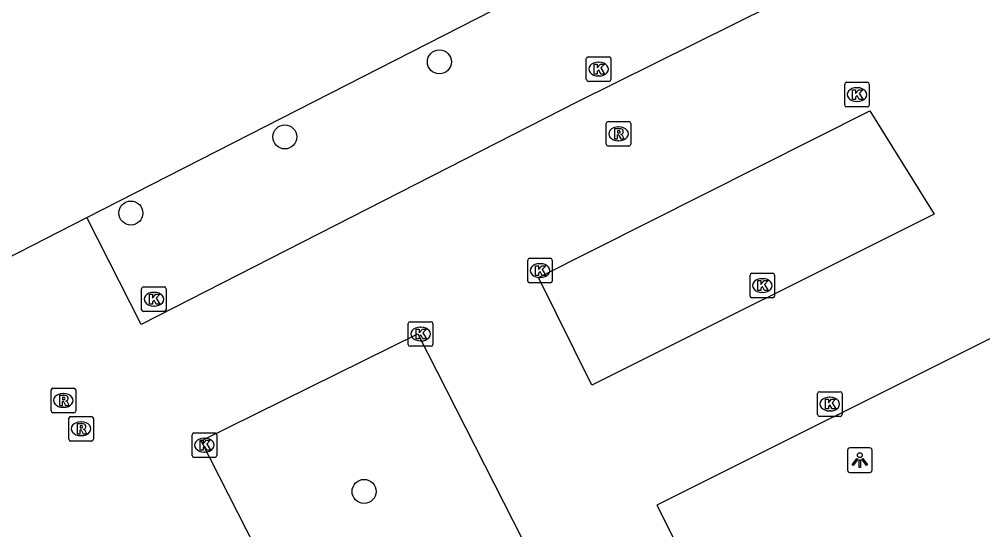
# Model space of a CAD drawing. Extents: x 158838 to 160074, y 386376 to 387776.
# Drawn here: x 159714.73 to 159754, y 387587.94 to 387608.72 of the extents above; entities that cross this region are included whole.
import ezdxf

# ---------------------------------------------------------------- set-up
doc = ezdxf.new("R2010")
doc.units = 0
for name, color, linetype in [('IMGEO_Boom', 7, 'Continuous'), ('IMGEO_Kolk', 7, 'Continuous'), ('IMGEO_Lichtpunt', 7, 'Continuous'), ('IMGEO_Parkeervlak_open', 7, 'Continuous'), ('IMGEO_Rijbaan_lokaal_open', 7, 'Continuous'), ('IMGEO_Rioolput', 7, 'Continuous')]:
    doc.layers.add(name, color=color, linetype=linetype)

msp = doc.modelspace()

# ---------------------------------------------------------------- linework, layer by layer
at = {"layer": 'IMGEO_Boom'}
for centre in [(159731.854, 387606.989), (159725.556, 387603.933), (159719.282, 387600.834), (159728.786, 387589.496)]:
    msp.add_circle(centre, 0.489, dxfattribs=at)
at = {"layer": 'IMGEO_Kolk'}
for p, q in [((159737.844, 387606.269), (159737.844, 387607.121)), ((159737.919, 387607.195), (159738.771, 387607.195)), ((159738.332, 387606.975), (159738.357, 387606.975)), ((159738.845, 387607.121), (159738.845, 387606.269)), ((159738.771, 387606.195), (159737.919, 387606.195)), ((159738.355, 387606.415), (159738.33, 387606.415)), ((159748.452, 387606.157), (159749.304, 387606.157)), ((159748.377, 387605.231), (159748.377, 387606.083)), ((159748.865, 387605.937), (159748.89, 387605.937)), ((159749.378, 387606.083), (159749.378, 387605.231)), ((159748.888, 387605.377), (159748.863, 387605.377)), ((159749.304, 387605.157), (159748.452, 387605.157)), ((159735.455, 387598.064), (159735.455, 387598.916)), ((159735.53, 387598.99), (159736.382, 387598.99)), ((159735.943, 387598.77), (159735.968, 387598.77)), ((159736.456, 387598.916), (159736.456, 387598.064)), ((159744.517, 387597.454), (159744.517, 387598.306)), ((159744.592, 387598.38), (159745.444, 387598.38)), ((159745.518, 387598.306), (159745.518, 387597.454)), ((159736.382, 387597.99), (159735.53, 387597.99)), ((159735.966, 387598.21), (159735.941, 387598.21)), ((159745.005, 387598.16), (159745.03, 387598.16)), ((159719.72, 387596.897), (159719.72, 387597.749)), ((159719.795, 387597.823), (159720.647, 387597.823)), ((159720.208, 387597.603), (159720.233, 387597.603)), ((159720.721, 387597.749), (159720.721, 387596.897)), ((159745.028, 387597.6), (159745.003, 387597.6)), ((159745.444, 387597.38), (159744.592, 387597.38)), ((159720.647, 387596.823), (159719.795, 387596.823)), ((159720.231, 387597.043), (159720.206, 387597.043)), ((159730.664, 387596.406), (159731.516, 387596.406)), ((159730.589, 387595.48), (159730.589, 387596.332)), ((159731.077, 387596.186), (159731.102, 387596.186)), ((159731.59, 387596.332), (159731.59, 387595.48)), ((159731.1, 387595.626), (159731.075, 387595.626)), ((159731.516, 387595.406), (159730.664, 387595.406)), ((159747.266, 387592.628), (159747.266, 387593.48)), ((159747.341, 387593.554), (159748.193, 387593.554)), ((159747.754, 387593.334), (159747.779, 387593.334)), ((159748.267, 387593.48), (159748.267, 387592.628)), ((159748.193, 387592.554), (159747.341, 387592.554)), ((159747.777, 387592.774), (159747.752, 387592.774)), ((159721.779, 387590.954), (159721.779, 387591.806)), ((159721.854, 387591.88), (159722.706, 387591.88)), ((159722.267, 387591.66), (159722.292, 387591.66)), ((159722.78, 387591.806), (159722.78, 387590.954)), ((159722.706, 387590.88), (159721.854, 387590.88)), ((159722.29, 387591.1), (159722.265, 387591.1))]:
    msp.add_line(p, q, dxfattribs=at)
for points in [[(159737.844, 387606.269), (159737.844, 387607.121)], [(159737.919, 387607.195), (159738.771, 387607.195)], [(159738.845, 387607.121), (159738.845, 387606.269)], [(159738.165, 387606.895), (159738.288, 387606.895), (159738.288, 387606.744), (159738.418, 387606.895), (159738.582, 387606.895), (159738.436, 387606.744), (159738.589, 387606.495), (159738.437, 387606.495), (159738.352, 387606.659), (159738.288, 387606.592), (159738.288, 387606.495), (159738.165, 387606.495), (159738.165, 387606.895)], [(159738.771, 387606.195), (159737.919, 387606.195)], [(159748.452, 387606.157), (159749.304, 387606.157)], [(159748.377, 387605.231), (159748.377, 387606.083)], [(159748.698, 387605.857), (159748.821, 387605.857), (159748.821, 387605.706), (159748.951, 387605.857), (159749.115, 387605.857), (159748.969, 387605.706), (159749.122, 387605.457), (159748.97, 387605.457), (159748.885, 387605.621), (159748.821, 387605.554), (159748.821, 387605.457), (159748.698, 387605.457), (159748.698, 387605.857)], [(159749.378, 387606.083), (159749.378, 387605.231)], [(159749.304, 387605.157), (159748.452, 387605.157)], [(159735.455, 387598.064), (159735.455, 387598.916)], [(159735.53, 387598.99), (159736.382, 387598.99)], [(159736.456, 387598.916), (159736.456, 387598.064)], [(159735.776, 387598.69), (159735.899, 387598.69), (159735.899, 387598.539), (159736.029, 387598.69), (159736.193, 387598.69), (159736.047, 387598.539), (159736.2, 387598.29), (159736.048, 387598.29), (159735.963, 387598.454), (159735.899, 387598.387), (159735.899, 387598.29), (159735.776, 387598.29), (159735.776, 387598.69)], [(159744.517, 387597.454), (159744.517, 387598.306)], [(159744.592, 387598.38), (159745.444, 387598.38)], [(159745.518, 387598.306), (159745.518, 387597.454)], [(159736.382, 387597.99), (159735.53, 387597.99)], [(159744.838, 387598.08), (159744.961, 387598.08), (159744.961, 387597.929), (159745.091, 387598.08), (159745.255, 387598.08), (159745.109, 387597.929), (159745.262, 387597.68), (159745.11, 387597.68), (159745.025, 387597.844), (159744.961, 387597.777), (159744.961, 387597.68), (159744.838, 387597.68), (159744.838, 387598.08)], [(159719.72, 387596.897), (159719.72, 387597.749)], [(159719.795, 387597.823), (159720.647, 387597.823)], [(159720.041, 387597.523), (159720.164, 387597.523), (159720.164, 387597.372), (159720.294, 387597.523), (159720.458, 387597.523), (159720.312, 387597.372), (159720.465, 387597.123), (159720.313, 387597.123), (159720.228, 387597.287), (159720.164, 387597.22), (159720.164, 387597.123), (159720.041, 387597.123), (159720.041, 387597.523)], [(159720.721, 387597.749), (159720.721, 387596.897)], [(159745.444, 387597.38), (159744.592, 387597.38)], [(159720.647, 387596.823), (159719.795, 387596.823)], [(159730.664, 387596.406), (159731.516, 387596.406)], [(159730.589, 387595.48), (159730.589, 387596.332)], [(159730.91, 387596.106), (159731.033, 387596.106), (159731.033, 387595.955), (159731.163, 387596.106), (159731.327, 387596.106), (159731.181, 387595.955), (159731.334, 387595.706), (159731.182, 387595.706), (159731.097, 387595.87), (159731.033, 387595.803), (159731.033, 387595.706), (159730.91, 387595.706), (159730.91, 387596.106)], [(159731.59, 387596.332), (159731.59, 387595.48)], [(159731.516, 387595.406), (159730.664, 387595.406)], [(159747.266, 387592.628), (159747.266, 387593.48)], [(159747.341, 387593.554), (159748.193, 387593.554)], [(159747.587, 387593.254), (159747.71, 387593.254), (159747.71, 387593.103), (159747.84, 387593.254), (159748.004, 387593.254), (159747.858, 387593.103), (159748.011, 387592.854), (159747.859, 387592.854), (159747.774, 387593.018), (159747.71, 387592.951), (159747.71, 387592.854), (159747.587, 387592.854), (159747.587, 387593.254)], [(159748.267, 387593.48), (159748.267, 387592.628)], [(159748.193, 387592.554), (159747.341, 387592.554)], [(159721.779, 387590.954), (159721.779, 387591.806)], [(159721.854, 387591.88), (159722.706, 387591.88)], [(159722.78, 387591.806), (159722.78, 387590.954)], [(159722.1, 387591.58), (159722.223, 387591.58), (159722.223, 387591.429), (159722.353, 387591.58), (159722.517, 387591.58), (159722.371, 387591.429), (159722.524, 387591.18), (159722.372, 387591.18), (159722.287, 387591.344), (159722.223, 387591.277), (159722.223, 387591.18), (159722.1, 387591.18), (159722.1, 387591.58)], [(159722.706, 387590.88), (159721.854, 387590.88)]]:
    msp.add_lwpolyline(points, dxfattribs=at)
for centre, start, end in [((159737.921, 387607.119), 91.552, 178.448), ((159737.921, 387607.119), 91.552, 178.448), ((159738.769, 387607.119), 1.552, 88.448), ((159738.769, 387607.119), 1.552, 88.448), ((159737.921, 387606.271), 181.552, 268.448), ((159737.921, 387606.271), 181.552, 268.448), ((159738.769, 387606.271), 271.552, 358.448), ((159738.769, 387606.271), 271.552, 358.448), ((159748.454, 387606.081), 91.552, 178.448), ((159748.454, 387606.081), 91.552, 178.448), ((159749.302, 387606.081), 1.552, 88.448), ((159749.302, 387606.081), 1.552, 88.448), ((159748.454, 387605.233), 181.552, 268.448), ((159748.454, 387605.233), 181.552, 268.448), ((159749.302, 387605.233), 271.552, 358.448), ((159749.302, 387605.233), 271.552, 358.448), ((159735.532, 387598.914), 91.552, 178.448), ((159735.532, 387598.914), 91.552, 178.448), ((159736.38, 387598.914), 1.552, 88.448), ((159736.38, 387598.914), 1.552, 88.448), ((159744.594, 387598.304), 91.552, 178.448), ((159744.594, 387598.304), 91.552, 178.448), ((159745.442, 387598.304), 1.552, 88.448), ((159745.442, 387598.304), 1.552, 88.448), ((159735.532, 387598.066), 181.552, 268.448), ((159735.532, 387598.066), 181.552, 268.448), ((159736.38, 387598.066), 271.552, 358.448), ((159736.38, 387598.066), 271.552, 358.448), ((159719.797, 387597.747), 91.552, 178.448), ((159719.797, 387597.747), 91.552, 178.448), ((159720.645, 387597.747), 1.552, 88.448), ((159720.645, 387597.747), 1.552, 88.448), ((159744.594, 387597.456), 181.552, 268.448), ((159744.594, 387597.456), 181.552, 268.448), ((159745.442, 387597.456), 271.552, 358.448), ((159745.442, 387597.456), 271.552, 358.448), ((159719.797, 387596.899), 181.552, 268.448), ((159719.797, 387596.899), 181.552, 268.448), ((159720.645, 387596.899), 271.552, 358.448), ((159720.645, 387596.899), 271.552, 358.448), ((159730.666, 387596.33), 91.552, 178.448), ((159730.666, 387596.33), 91.552, 178.448), ((159731.514, 387596.33), 1.552, 88.448), ((159731.514, 387596.33), 1.552, 88.448), ((159730.666, 387595.482), 181.552, 268.448), ((159730.666, 387595.482), 181.552, 268.448), ((159731.514, 387595.482), 271.552, 358.448), ((159731.514, 387595.482), 271.552, 358.448), ((159747.343, 387593.478), 91.552, 178.448), ((159747.343, 387593.478), 91.552, 178.448), ((159748.191, 387593.478), 1.552, 88.448), ((159748.191, 387593.478), 1.552, 88.448), ((159747.343, 387592.63), 181.552, 268.448), ((159747.343, 387592.63), 181.552, 268.448), ((159748.191, 387592.63), 271.552, 358.448), ((159748.191, 387592.63), 271.552, 358.448), ((159721.856, 387591.804), 91.552, 178.448), ((159721.856, 387591.804), 91.552, 178.448), ((159722.704, 387591.804), 1.552, 88.448), ((159722.704, 387591.804), 1.552, 88.448), ((159721.856, 387590.956), 181.552, 268.448), ((159721.856, 387590.956), 181.552, 268.448), ((159722.704, 387590.956), 271.552, 358.448), ((159722.704, 387590.956), 271.552, 358.448)]:
    msp.add_arc(centre, 0.0765, start, end, dxfattribs=at)
for centre, major_axis, ratio, start_param, end_param in [((159738.331, 387606.695), (-0.387, 0.002), 0.722429, 4.712389, 7.853982), ((159738.356, 387606.695), (-0.39, 0.002), 0.717154, 1.570796, 4.712389), ((159748.864, 387605.657), (-0.387, 0.002), 0.722429, 4.712389, 7.853982), ((159748.889, 387605.657), (-0.39, 0.002), 0.717154, 1.570796, 4.712389), ((159735.942, 387598.49), (-0.387, 0.002), 0.722429, 4.712389, 7.853982), ((159735.967, 387598.49), (-0.39, 0.002), 0.717154, 1.570796, 4.712389), ((159745.004, 387597.88), (-0.387, 0.002), 0.722429, 4.712389, 7.853982), ((159745.029, 387597.88), (-0.39, 0.002), 0.717154, 1.570796, 4.712389), ((159720.207, 387597.323), (-0.387, 0.002), 0.722429, 4.712389, 7.853982), ((159720.232, 387597.323), (-0.39, 0.002), 0.717154, 1.570796, 4.712389), ((159731.076, 387595.906), (-0.387, 0.002), 0.722429, 4.712389, 7.853982), ((159731.101, 387595.906), (-0.39, 0.002), 0.717154, 1.570796, 4.712389), ((159747.753, 387593.054), (-0.387, 0.002), 0.722429, 4.712389, 7.853982), ((159747.778, 387593.054), (-0.39, 0.002), 0.717154, 1.570796, 4.712389), ((159722.266, 387591.38), (-0.387, 0.002), 0.722429, 4.712389, 7.853982), ((159722.291, 387591.38), (-0.39, 0.002), 0.717154, 1.570796, 4.712389)]:
    msp.add_ellipse(centre, major_axis=major_axis, ratio=ratio, start_param=start_param, end_param=end_param, dxfattribs=at)
at = {"layer": 'IMGEO_Lichtpunt'}
for p, q in [((159749.394, 387591.268), (159748.586, 387591.268)), ((159749.394, 387591.268), (159748.586, 387591.268)), ((159748.492, 387591.173), (159748.492, 387590.366)), ((159748.492, 387591.173), (159748.492, 387590.366)), ((159749.488, 387590.366), (159749.488, 387591.173)), ((159749.488, 387590.366), (159749.488, 387591.173)), ((159748.586, 387590.272), (159749.394, 387590.272)), ((159748.586, 387590.272), (159749.394, 387590.272))]:
    msp.add_line(p, q, dxfattribs=at)
for points in [[(159748.866, 387590.837), (159748.905, 387590.809), (159748.717, 387590.547), (159748.679, 387590.574), (159748.866, 387590.837)], [(159748.968, 387590.789), (159749.015, 387590.789), (159749.015, 387590.467), (159748.968, 387590.467), (159748.968, 387590.789)], [(159749.078, 387590.809), (159749.116, 387590.836), (159749.303, 387590.574), (159749.264, 387590.546), (159749.078, 387590.809)]]:
    msp.add_lwpolyline(points, dxfattribs=at)
msp.add_circle((159748.991, 387590.971), 0.0994, dxfattribs=at)
for centre, start, end in [((159748.586, 387591.173), 90, 180), ((159748.586, 387591.173), 90, 180), ((159749.394, 387591.173), 0, 90), ((159749.394, 387591.173), 0, 90), ((159748.586, 387590.366), 180, 270), ((159748.586, 387590.366), 180, 270), ((159749.394, 387590.366), 270, 0), ((159749.394, 387590.366), 270, 360)]:
    msp.add_arc(centre, 0.0946, start, end, dxfattribs=at)
at = {"layer": 'IMGEO_Parkeervlak_open'}
msp.add_lwpolyline([(159717.48, 387600.648), (159760.51, 387622.6)], dxfattribs=at)
at = {"layer": 'IMGEO_Rijbaan_lokaal_open'}
for points in [[(159762.829, 387617.936), (159737.483, 387605.359), (159719.704, 387596.289), (159717.48, 387600.648)], [(159735.891, 387598.205), (159749.397, 387605.001), (159752.019, 387600.787), (159738.075, 387593.83), (159735.891, 387598.205)], [(159712.492, 387598.103), (159717.48, 387600.648)], [(159755.021, 387596.081), (159740.714, 387588.938), (159745.228, 387580.007), (159760.288, 387587.618), (159755.021, 387596.081)], [(159730.973, 387595.918), (159766.682, 387525.812), (159758.299, 387520.623), (159722.143, 387591.553), (159730.973, 387595.918)]]:
    msp.add_lwpolyline(points, dxfattribs=at)
at = {"layer": 'IMGEO_Rioolput'}
for p, q in [((159738.656, 387603.634), (159738.656, 387604.486)), ((159738.731, 387604.56), (159739.583, 387604.56)), ((159739.144, 387604.34), (159739.169, 387604.34)), ((159739.657, 387604.486), (159739.657, 387603.634)), ((159739.583, 387603.56), (159738.731, 387603.56)), ((159739.167, 387603.78), (159739.142, 387603.78)), ((159716.031, 387592.776), (159716.031, 387593.628)), ((159716.106, 387593.702), (159716.958, 387593.702)), ((159717.032, 387593.628), (159717.032, 387592.776)), ((159716.519, 387593.482), (159716.544, 387593.482)), ((159716.542, 387592.922), (159716.517, 387592.922)), ((159716.958, 387592.702), (159716.106, 387592.702)), ((159716.752, 387591.621), (159716.752, 387592.473)), ((159716.827, 387592.547), (159717.679, 387592.547)), ((159717.753, 387592.473), (159717.753, 387591.621)), ((159717.24, 387592.327), (159717.265, 387592.327)), ((159717.263, 387591.767), (159717.238, 387591.767)), ((159717.679, 387591.547), (159716.827, 387591.547))]:
    msp.add_line(p, q, dxfattribs=at)
for points in [[(159738.656, 387603.634), (159738.656, 387604.486)], [(159738.731, 387604.56), (159739.583, 387604.56)], [(159739.245, 387604.258), (159738.993, 387604.26), (159738.993, 387603.86)], [(159739.657, 387604.486), (159739.657, 387603.634)], [(159738.993, 387603.86), (159739.117, 387603.86), (159739.117, 387604.022), (159739.128, 387604.022)], [(159739.171, 387604.179), (159739.117, 387604.179), (159739.117, 387604.098)], [(159739.117, 387604.098), (159739.169, 387604.098)], [(159739.175, 387603.993), (159739.246, 387603.86), (159739.386, 387603.86), (159739.321, 387603.986)], [(159739.583, 387603.56), (159738.731, 387603.56)], [(159716.031, 387592.776), (159716.031, 387593.628)], [(159716.106, 387593.702), (159716.958, 387593.702)], [(159717.032, 387593.628), (159717.032, 387592.776)], [(159716.62, 387593.4), (159716.368, 387593.402), (159716.368, 387593.002)], [(159716.546, 387593.321), (159716.492, 387593.321), (159716.492, 387593.24)], [(159716.492, 387593.24), (159716.544, 387593.24)], [(159716.368, 387593.002), (159716.492, 387593.002), (159716.492, 387593.164), (159716.503, 387593.164)], [(159716.55, 387593.135), (159716.621, 387593.002), (159716.761, 387593.002), (159716.696, 387593.128)], [(159716.958, 387592.702), (159716.106, 387592.702)], [(159716.752, 387591.621), (159716.752, 387592.473)], [(159716.827, 387592.547), (159717.679, 387592.547)], [(159717.753, 387592.473), (159717.753, 387591.621)], [(159717.341, 387592.245), (159717.089, 387592.247), (159717.089, 387591.847)], [(159717.267, 387592.166), (159717.213, 387592.166), (159717.213, 387592.085)], [(159717.213, 387592.085), (159717.265, 387592.085)], [(159717.089, 387591.847), (159717.213, 387591.847), (159717.213, 387592.009), (159717.224, 387592.009)], [(159717.271, 387591.98), (159717.342, 387591.847), (159717.482, 387591.847), (159717.417, 387591.973)], [(159717.679, 387591.547), (159716.827, 387591.547)]]:
    msp.add_lwpolyline(points, dxfattribs=at)
for centre, radius, start, end in [((159738.733, 387604.484), 0.0765, 91.552, 178.448), ((159738.733, 387604.484), 0.0765, 91.552, 178.448), ((159739.244, 387604.148), 0.109, 350.3612, 89.416), ((159739.581, 387604.484), 0.0765, 1.552, 88.448), ((159739.581, 387604.484), 0.0765, 1.552, 88.448), ((159739.127, 387603.969), 0.0533, 26.0293, 88.6989), ((159739.153, 387604.287), 0.19, 274.7715, 282.9687), ((159739.177, 387604.083), 0.0964, 77.0061, 93.1865), ((159739.191, 387604.14), 0.0378, 276.6634, 79.6772), ((159739.242, 387604.148), 0.112, 277.5842, 350.9817), ((159739.226, 387603.933), 0.108, 29.5134, 73.7905), ((159738.733, 387603.636), 0.0765, 181.552, 268.448), ((159738.733, 387603.636), 0.0765, 181.552, 268.448), ((159739.581, 387603.636), 0.0765, 271.552, 358.448), ((159739.581, 387603.636), 0.0765, 271.552, 358.448), ((159716.108, 387593.626), 0.0765, 91.552, 178.448), ((159716.108, 387593.626), 0.0765, 91.552, 178.448), ((159716.956, 387593.626), 0.0765, 1.552, 88.448), ((159716.956, 387593.626), 0.0765, 1.552, 88.448), ((159716.528, 387593.429), 0.19, 274.7715, 282.9687), ((159716.552, 387593.225), 0.0964, 77.0061, 93.1865), ((159716.566, 387593.282), 0.0378, 276.6634, 79.6772), ((159716.619, 387593.29), 0.109, 350.3612, 89.416), ((159716.617, 387593.29), 0.112, 277.5842, 350.9817), ((159716.502, 387593.111), 0.0533, 26.0293, 88.6989), ((159716.601, 387593.075), 0.108, 29.5134, 73.7905), ((159716.108, 387592.778), 0.0765, 181.552, 268.448), ((159716.108, 387592.778), 0.0765, 181.552, 268.448), ((159716.829, 387592.471), 0.0765, 91.552, 178.448), ((159716.829, 387592.471), 0.0765, 91.552, 178.448), ((159716.956, 387592.778), 0.0765, 271.552, 358.448), ((159716.956, 387592.778), 0.0765, 271.552, 358.448), ((159717.677, 387592.471), 0.0765, 1.552, 88.448), ((159717.677, 387592.471), 0.0765, 1.552, 88.448), ((159717.249, 387592.274), 0.19, 274.7715, 282.9687), ((159717.273, 387592.07), 0.0964, 77.0061, 93.1865), ((159717.287, 387592.127), 0.0378, 276.6634, 79.6772), ((159717.34, 387592.135), 0.109, 350.3612, 89.416), ((159717.338, 387592.135), 0.112, 277.5842, 350.9817), ((159717.322, 387591.92), 0.108, 29.5134, 73.7905), ((159717.223, 387591.956), 0.0533, 26.0293, 88.6989), ((159716.829, 387591.623), 0.0765, 181.552, 268.448), ((159716.829, 387591.623), 0.0765, 181.552, 268.448), ((159717.677, 387591.623), 0.0765, 271.552, 358.448), ((159717.677, 387591.623), 0.0765, 271.552, 358.448)]:
    msp.add_arc(centre, radius, start, end, dxfattribs=at)
for centre, major_axis, ratio, start_param, end_param in [((159739.143, 387604.06), (-0.387, 0.002), 0.722429, 4.712389, 7.853982), ((159739.168, 387604.06), (-0.39, 0.002), 0.717154, 1.570796, 4.712389), ((159716.518, 387593.202), (-0.387, 0.002), 0.722429, 4.712389, 7.853982), ((159716.543, 387593.202), (-0.39, 0.002), 0.717154, 1.570796, 4.712389), ((159717.239, 387592.047), (-0.387, 0.002), 0.722429, 4.712389, 7.853982), ((159717.264, 387592.047), (-0.39, 0.002), 0.717154, 1.570796, 4.712389)]:
    msp.add_ellipse(centre, major_axis=major_axis, ratio=ratio, start_param=start_param, end_param=end_param, dxfattribs=at)

doc.saveas('drawing.dxf')
